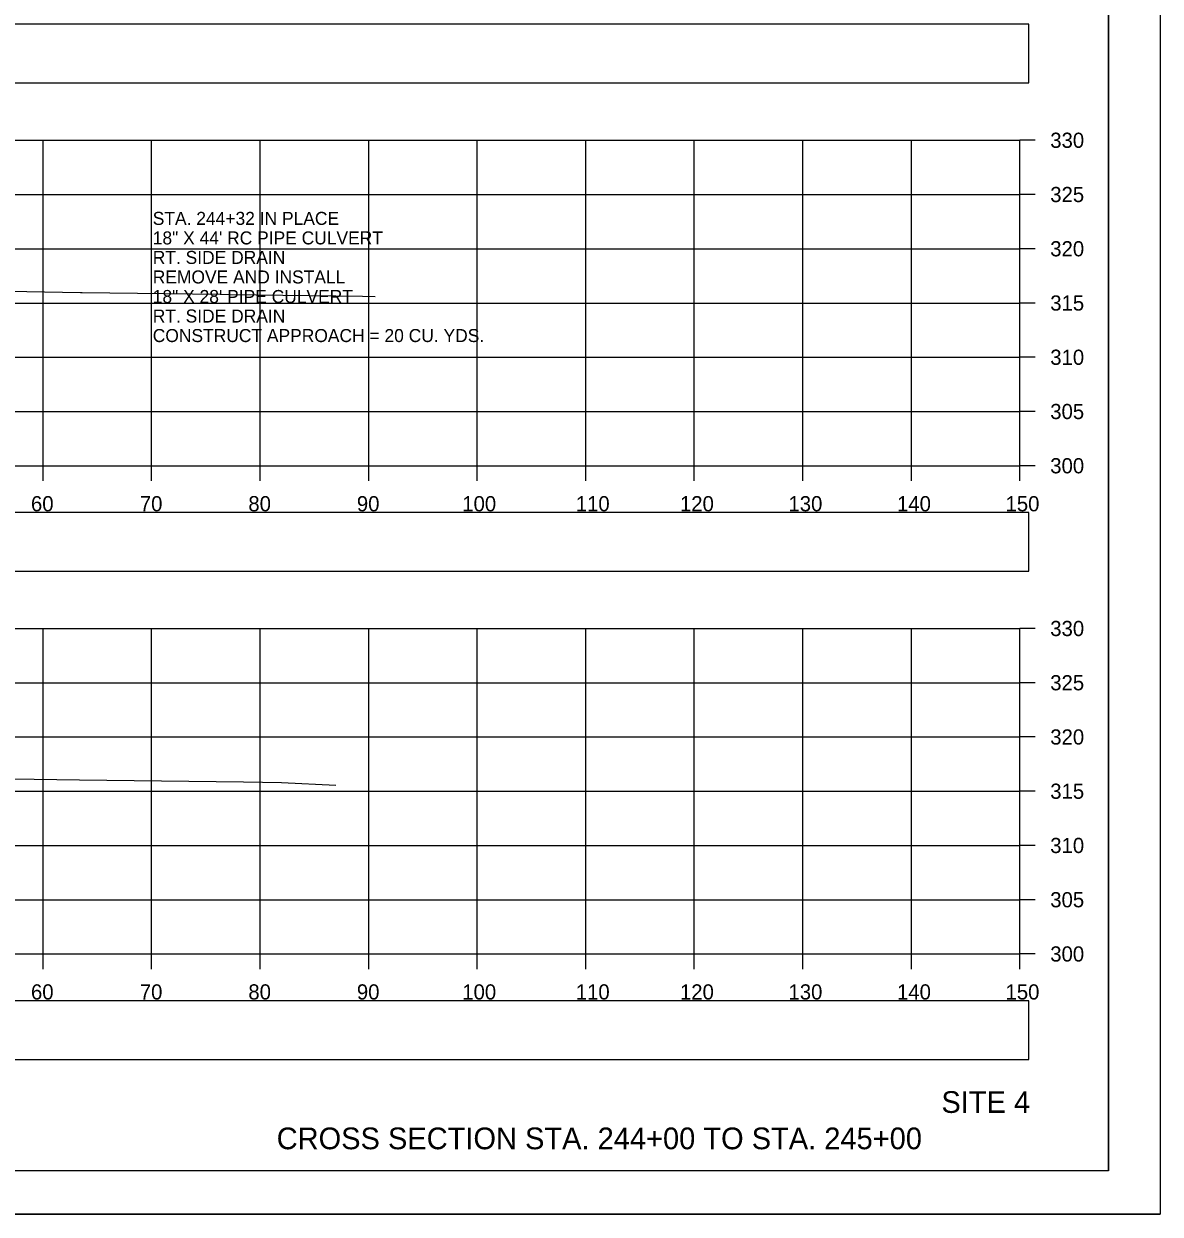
# Model space of a CAD drawing. Extents: x 1376273 to 1384221, y 378927 to 384592.
# Drawn here: x 1380616.1 to 1380720.8, y 380325.2 to 380434.9 of the extents above; entities that cross this region are included whole.
import ezdxf

# ---------------------------------------------------------------- set-up
doc = ezdxf.new("R2010")
doc.units = 0
for name, color, linetype in [('R_Axis', 7, 'Continuous'), ('R_Axis Annot', 7, 'Continuous'), ('R_Border', 7, 'Continuous'), ('R_Draft', 7, 'Continuous'), ('R_Exist Surface', 7, 'Continuous'), ('R_Grid', 7, 'Continuous'), ('R_No Plot', 7, 'Continuous')]:
    doc.layers.add(name, color=color, linetype=linetype)

msp = doc.modelspace()

# ---------------------------------------------------------------- linework, layer by layer
at = {"layer": 'R_Axis'}
for p, q in [((1380707.84, 380394.16), (1380707.84, 380424.16)), ((1380709.24, 380424.16), (1380707.84, 380424.16)), ((1380709.24, 380419.16), (1380707.84, 380419.16)), ((1380709.24, 380414.16), (1380707.84, 380414.16)), ((1380709.24, 380409.16), (1380707.84, 380409.16)), ((1380709.24, 380404.16), (1380707.84, 380404.16)), ((1380709.24, 380399.16), (1380707.84, 380399.16)), ((1380407.84, 380394.16), (1380707.84, 380394.16)), ((1380617.84, 380392.76), (1380617.84, 380394.16)), ((1380627.84, 380392.76), (1380627.84, 380394.16)), ((1380637.84, 380392.76), (1380637.84, 380394.16)), ((1380647.84, 380392.76), (1380647.84, 380394.16)), ((1380657.84, 380392.76), (1380657.84, 380394.16)), ((1380667.84, 380392.76), (1380667.84, 380394.16)), ((1380677.84, 380392.76), (1380677.84, 380394.16)), ((1380687.84, 380392.76), (1380687.84, 380394.16)), ((1380697.84, 380392.76), (1380697.84, 380394.16)), ((1380707.84, 380392.76), (1380707.84, 380394.16)), ((1380709.24, 380394.16), (1380707.84, 380394.16)), ((1380707.84, 380349.16), (1380707.84, 380379.16)), ((1380709.24, 380379.16), (1380707.84, 380379.16)), ((1380709.24, 380374.16), (1380707.84, 380374.16)), ((1380709.24, 380369.16), (1380707.84, 380369.16)), ((1380709.24, 380364.16), (1380707.84, 380364.16)), ((1380709.24, 380359.16), (1380707.84, 380359.16)), ((1380709.24, 380354.16), (1380707.84, 380354.16)), ((1380407.84, 380349.16), (1380707.84, 380349.16)), ((1380617.84, 380347.76), (1380617.84, 380349.16)), ((1380627.84, 380347.76), (1380627.84, 380349.16)), ((1380637.84, 380347.76), (1380637.84, 380349.16)), ((1380647.84, 380347.76), (1380647.84, 380349.16)), ((1380657.84, 380347.76), (1380657.84, 380349.16)), ((1380667.84, 380347.76), (1380667.84, 380349.16)), ((1380677.84, 380347.76), (1380677.84, 380349.16)), ((1380687.84, 380347.76), (1380687.84, 380349.16)), ((1380697.84, 380347.76), (1380697.84, 380349.16)), ((1380707.84, 380347.76), (1380707.84, 380349.16)), ((1380709.24, 380349.16), (1380707.84, 380349.16))]:
    msp.add_line(p, q, dxfattribs=at)
at = {"layer": 'R_Axis Annot'}
for points in [[(1380406.97, 380429.44), (1380708.66, 380429.44), (1380708.66, 380434.85), (1380406.97, 380434.85)], [(1380406.97, 380384.44), (1380708.66, 380384.44), (1380708.66, 380389.85), (1380406.97, 380389.85)], [(1380406.97, 380339.42), (1380708.66, 380339.42), (1380708.66, 380344.83), (1380406.97, 380344.83)]]:
    msp.add_lwpolyline(points, close=True, dxfattribs=at)
at = {"layer": 'R_Border'}
for q in [(1380716.02, 380534.62), (1380399.84, 380329.16)]:
    msp.add_line((1380716.02, 380329.16), q, dxfattribs=at)
at = {"layer": 'R_Exist Surface'}
for points in [[(1380606.4, 380410.4), (1380621.29, 380410.13), (1380621.43, 380410.12), (1380634.14, 380409.97), (1380635.02, 380409.95), (1380647.27, 380409.79), (1380648.45, 380409.77)], [(1380606.58, 380365.43), (1380621.19, 380365.22), (1380636.31, 380365.01), (1380639.81, 380364.96), (1380644.81, 380364.72)]]:
    msp.add_lwpolyline(points, dxfattribs=at)
at = {"layer": 'R_Grid'}
for p, q in [((1380407.84, 380424.16), (1380707.84, 380424.16)), ((1380617.84, 380394.16), (1380617.84, 380424.16)), ((1380627.84, 380394.16), (1380627.84, 380424.16)), ((1380637.84, 380394.16), (1380637.84, 380424.16)), ((1380647.84, 380394.16), (1380647.84, 380424.16)), ((1380657.84, 380394.16), (1380657.84, 380424.16)), ((1380667.84, 380394.16), (1380667.84, 380424.16)), ((1380677.84, 380394.16), (1380677.84, 380424.16)), ((1380687.84, 380394.16), (1380687.84, 380424.16)), ((1380697.84, 380394.16), (1380697.84, 380424.16)), ((1380707.84, 380394.16), (1380707.84, 380424.16)), ((1380407.84, 380419.16), (1380707.84, 380419.16)), ((1380407.84, 380414.16), (1380707.84, 380414.16)), ((1380407.84, 380409.16), (1380707.84, 380409.16)), ((1380407.84, 380404.16), (1380707.84, 380404.16)), ((1380407.84, 380399.16), (1380707.84, 380399.16)), ((1380407.84, 380394.16), (1380707.84, 380394.16)), ((1380407.84, 380379.16), (1380707.84, 380379.16)), ((1380617.84, 380349.16), (1380617.84, 380379.16)), ((1380627.84, 380349.16), (1380627.84, 380379.16)), ((1380637.84, 380349.16), (1380637.84, 380379.16)), ((1380647.84, 380349.16), (1380647.84, 380379.16)), ((1380657.84, 380349.16), (1380657.84, 380379.16)), ((1380667.84, 380349.16), (1380667.84, 380379.16)), ((1380677.84, 380349.16), (1380677.84, 380379.16)), ((1380687.84, 380349.16), (1380687.84, 380379.16)), ((1380697.84, 380349.16), (1380697.84, 380379.16)), ((1380707.84, 380349.16), (1380707.84, 380379.16)), ((1380407.84, 380374.16), (1380707.84, 380374.16)), ((1380407.84, 380369.16), (1380707.84, 380369.16)), ((1380407.84, 380364.16), (1380707.84, 380364.16)), ((1380407.84, 380359.16), (1380707.84, 380359.16)), ((1380407.84, 380354.16), (1380707.84, 380354.16)), ((1380407.84, 380349.16), (1380707.84, 380349.16))]:
    msp.add_line(p, q, dxfattribs=at)
at = {"layer": 'R_No Plot'}
msp.add_line((1380387.44, 380325.18), (1380720.77, 380325.18), dxfattribs=at)
for points in [[(1380387.43, 380538.51), (1380720.77, 380538.51), (1380720.77, 380325.17), (1380387.43, 380325.17)], [(1380633.76, 380534.62), (1380633.76, 380524.74), (1380669.49, 380524.74), (1380669.49, 380521.82), (1380692.69, 380521.82), (1380692.69, 380497.48), (1380716.02, 380497.48), (1380716.02, 380329.16), (1380399.84, 380329.16), (1380399.84, 380534.62)]]:
    msp.add_lwpolyline(points, close=True, dxfattribs=at)

# ---------------------------------------------------------------- texts
at = {"layer": 'R_Axis Annot'}
for s, height, p in [('330', 1.4, (1380710.64, 380423.46)), ('325', 1.4, (1380710.64, 380418.46)), ('STA. 244+32 IN PLACE', 1.2, (1380627.94, 380416.36)), ('18" X 44\' RC PIPE CULVERT', 1.2, (1380627.94, 380414.56)), ('320', 1.4, (1380710.64, 380413.46)), ('RT. SIDE DRAIN', 1.2, (1380627.94, 380412.76)), ('REMOVE AND INSTALL', 1.2, (1380627.94, 380410.96)), ('18" X 28\' PIPE CULVERT', 1.2, (1380627.94, 380409.16)), ('315', 1.4, (1380710.64, 380408.46)), ('RT. SIDE DRAIN', 1.2, (1380627.94, 380407.36)), ('CONSTRUCT APPROACH = 20 CU. YDS.', 1.2, (1380627.94, 380405.56)), ('310', 1.4, (1380710.64, 380403.46)), ('305', 1.4, (1380710.64, 380398.46)), ('300', 1.4, (1380710.64, 380393.46)), ('60', 1.4, (1380616.72, 380389.96)), ('70', 1.4, (1380626.75, 380389.96)), ('80', 1.4, (1380636.75, 380389.96)), ('90', 1.4, (1380646.75, 380389.96)), ('100', 1.4, (1380656.46, 380389.96)), ('110', 1.4, (1380666.92, 380389.96)), ('120', 1.4, (1380676.52, 380389.96)), ('130', 1.4, (1380686.52, 380389.96)), ('140', 1.4, (1380696.52, 380389.96)), ('150', 1.4, (1380706.52, 380389.96)), ('330', 1.4, (1380710.64, 380378.46)), ('325', 1.4, (1380710.64, 380373.46)), ('320', 1.4, (1380710.64, 380368.46)), ('315', 1.4, (1380710.64, 380363.46)), ('310', 1.4, (1380710.64, 380358.46)), ('305', 1.4, (1380710.64, 380353.46)), ('300', 1.4, (1380710.64, 380348.46)), ('60', 1.4, (1380616.72, 380344.96)), ('70', 1.4, (1380626.75, 380344.96)), ('80', 1.4, (1380636.75, 380344.96)), ('90', 1.4, (1380646.75, 380344.96)), ('100', 1.4, (1380656.46, 380344.96)), ('110', 1.4, (1380666.92, 380344.96)), ('120', 1.4, (1380676.52, 380344.96)), ('130', 1.4, (1380686.52, 380344.96)), ('140', 1.4, (1380696.52, 380344.96)), ('150', 1.4, (1380706.52, 380344.96))]:
    msp.add_text(s, height=height, dxfattribs=at).set_placement(p)
at = {"layer": 'R_Draft'}
for s, p in [('SITE 4', (1380700.61, 380334.51)), ('CROSS SECTION STA. 244+00 TO STA. 245+00', (1380639.36, 380331.16))]:
    msp.add_text(s, height=2, dxfattribs=at).set_placement(p)

doc.saveas('drawing.dxf')
